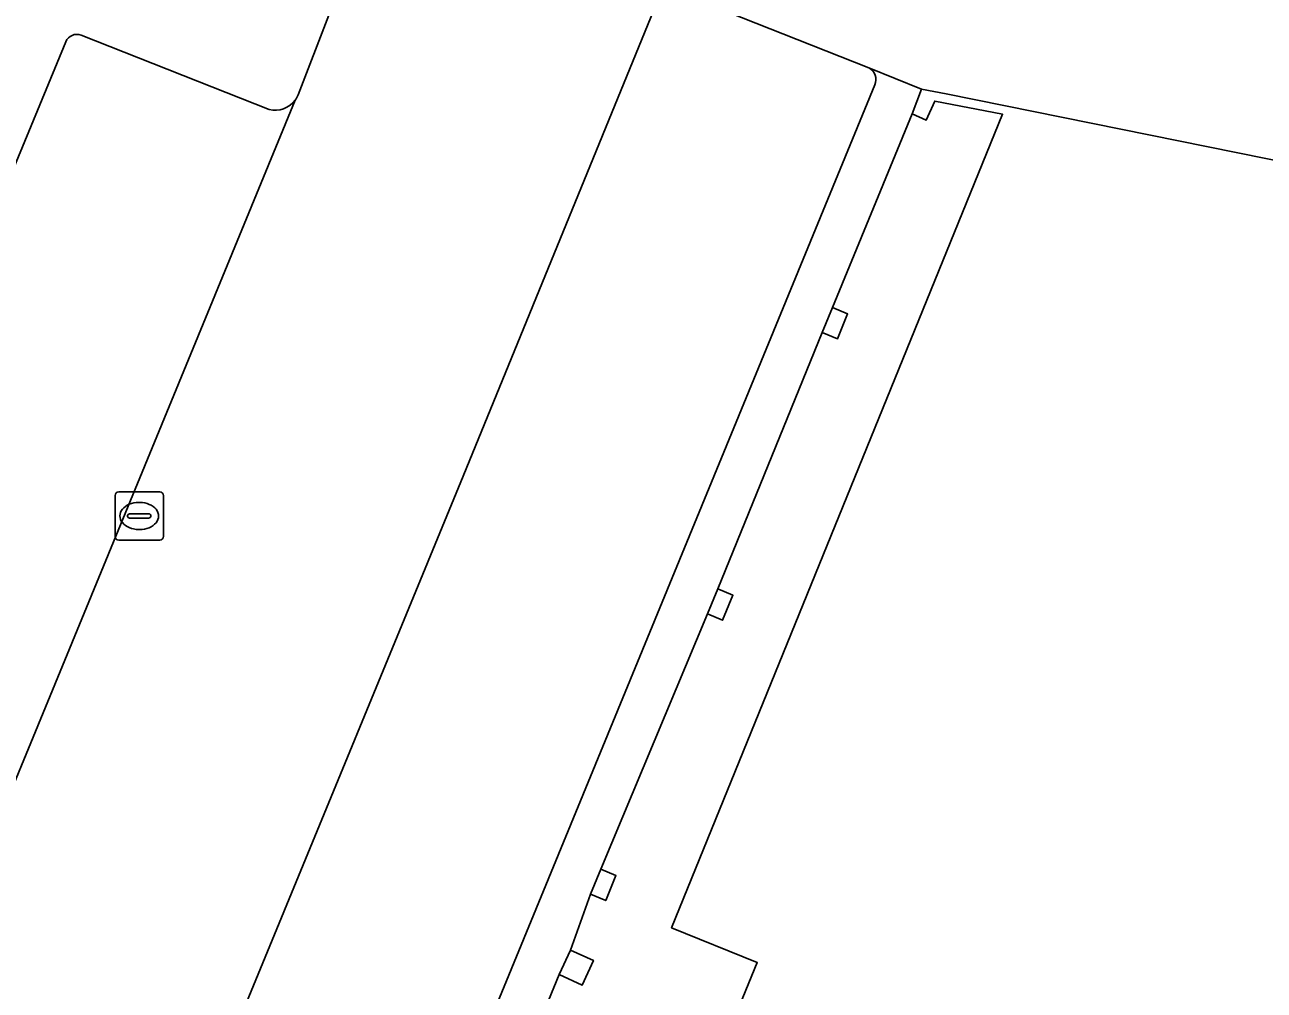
# Model space of a CAD drawing. Extents: x 160023 to 161302, y 384750 to 385707.
# Drawn here: x 160479.28 to 160504.96, y 384962.04 to 384982.05 of the extents above; entities that cross this region are included whole.
import ezdxf

# ---------------------------------------------------------------- set-up
doc = ezdxf.new("R2010")
doc.units = 0
for name, color, linetype in [('IMGEO_Erf', 7, 'Continuous'), ('IMGEO_Groenvoorziening', 7, 'Continuous'), ('IMGEO_Kolk', 7, 'Continuous'), ('IMGEO_Pand', 7, 'Continuous'), ('IMGEO_Parkeervlak_halfverhard', 7, 'Continuous'), ('IMGEO_Rijbaan_lokaal_open', 7, 'Continuous')]:
    doc.layers.add(name, color=color, linetype=linetype)

msp = doc.modelspace()

# ---------------------------------------------------------------- linework, layer by layer
at = {"layer": 'IMGEO_Erf'}
msp.add_lwpolyline([(160492.94, 384982.673), (160496.766, 384981.152), (160497.859, 384980.71), (160498.368, 384980.613), (160515.238, 384977.2), (160519.407, 384976.357), (160521.13, 384980.352), (160523.998, 384987.49), (160529.127, 385000)], dxfattribs=at)
at = {"layer": 'IMGEO_Groenvoorziening'}
for points in [[(160477.607, 384991.045), (160477.418, 384991.133), (160475.289, 384985.606), (160474.737, 384984.155), (160473.111, 384979.877), (160473.721, 384979.654), (160474.983, 384982.862), (160476.657, 384982.201), (160475.386, 384978.981), (160475.206, 384979.054), (160475.109, 384978.84), (160478.371, 384977.459), (160480.127, 384981.695)], [(160484.941, 384980.593), (160485.579, 384982.243)], [(160480.443, 384981.834), (160484.34, 384980.291)], [(160483.155, 384939.562), (160481.3, 384940.31), (160490.354, 384962.366), (160490.589, 384962.875), (160490.999, 384964.031), (160491.213, 384964.548), (160493.422, 384969.838), (160493.636, 384970.356), (160495.801, 384975.668), (160496.015, 384976.186), (160497.665, 384980.204), (160497.859, 384980.71), (160496.766, 384981.152)], [(160496.891, 384980.8), (160479.633, 384938.818)]]:
    msp.add_lwpolyline(points, dxfattribs=at)
for centre, radius, start, end in [((160480.359, 384981.597), 0.251, 70.3949, 157.0919), ((160496.655, 384980.915), 0.262, 334.0882, 65.0131), ((160484.514, 384980.761), 0.458, 323.2957, 338.5034), ((160484.467, 384980.788), 0.513, 255.6777, 324.0846)]:
    msp.add_arc(centre, radius, start, end, dxfattribs=at)
at = {"layer": 'IMGEO_Kolk'}
for p, q in [((160481.223, 384972.368), (160482.075, 384972.368)), ((160481.148, 384971.442), (160481.148, 384972.294)), ((160481.636, 384972.148), (160481.661, 384972.148)), ((160482.149, 384972.294), (160482.149, 384971.442)), ((160481.407, 384971.862), (160481.407, 384971.874)), ((160481.845, 384971.825), (160481.447, 384971.825)), ((160481.45, 384971.911), (160481.848, 384971.911)), ((160481.891, 384971.874), (160481.891, 384971.862)), ((160481.659, 384971.588), (160481.634, 384971.588)), ((160482.075, 384971.368), (160481.223, 384971.368))]:
    msp.add_line(p, q, dxfattribs=at)
for points in [[(160481.223, 384972.368), (160482.075, 384972.368)], [(160481.148, 384971.442), (160481.148, 384972.294)], [(160482.149, 384972.294), (160482.149, 384971.442)], [(160482.075, 384971.368), (160481.223, 384971.368)]]:
    msp.add_lwpolyline(points, dxfattribs=at)
for centre, radius, start, end in [((160481.225, 384972.292), 0.0765, 91.552, 178.448), ((160481.225, 384972.292), 0.0765, 91.552, 178.448), ((160482.073, 384972.292), 0.0765, 1.552, 88.448), ((160482.073, 384972.292), 0.0765, 1.552, 88.448), ((160481.447, 384971.871), 0.0403, 85.8775, 175.7526), ((160481.444, 384971.861), 0.0366, 178.938, 274.7102), ((160481.848, 384971.868), 0.043, 264.8664, 352.4533), ((160481.852, 384971.873), 0.0386, 1.7309, 96.639), ((160481.225, 384971.444), 0.0765, 181.552, 268.448), ((160481.225, 384971.444), 0.0765, 181.552, 268.448), ((160482.073, 384971.444), 0.0765, 271.552, 358.448), ((160482.073, 384971.444), 0.0765, 271.552, 358.448)]:
    msp.add_arc(centre, radius, start, end, dxfattribs=at)
for centre, major_axis, ratio, start_param, end_param in [((160481.635, 384971.868), (-0.387, 0.002), 0.722429, 4.712389, 7.853982), ((160481.66, 384971.868), (-0.39, 0.002), 0.717154, 1.570796, 4.712389)]:
    msp.add_ellipse(centre, major_axis=major_axis, ratio=ratio, start_param=start_param, end_param=end_param, dxfattribs=at)
at = {"layer": 'IMGEO_Pand'}
msp.add_lwpolyline([(160515.238, 384977.2), (160498.368, 384980.613), (160497.859, 384980.71), (160497.665, 384980.204), (160497.958, 384980.073), (160498.134, 384980.465), (160499.54, 384980.191), (160492.68, 384963.335), (160494.455, 384962.613), (160481.188, 384930.237), (160447.942, 384943.367)], dxfattribs=at)
for points in [[(160496.015, 384976.186), (160495.801, 384975.668), (160496.117, 384975.538), (160496.329, 384976.056)], [(160493.636, 384970.356), (160493.422, 384969.838), (160493.738, 384969.708), (160493.95, 384970.226)], [(160491.213, 384964.548), (160490.999, 384964.031), (160491.315, 384963.9), (160491.528, 384964.418)], [(160490.589, 384962.875), (160490.354, 384962.366), (160490.829, 384962.147), (160491.062, 384962.658)]]:
    msp.add_lwpolyline(points, close=True, dxfattribs=at)
at = {"layer": 'IMGEO_Parkeervlak_halfverhard'}
for points in [[(160492.695, 384983.287), (160488.363, 384972.693), (160475.031, 384940.325)], [(160496.766, 384981.152), (160492.94, 384982.673)], [(160484.34, 384980.291), (160480.443, 384981.834)], [(160480.127, 384981.695), (160478.371, 384977.459), (160477.802, 384976.086), (160474.521, 384968.175), (160465.92, 384947.273)], [(160479.633, 384938.818), (160496.891, 384980.8)], [(160470.204, 384944.814), (160473.468, 384952.761), (160484.882, 384980.487)]]:
    msp.add_lwpolyline(points, dxfattribs=at)
for centre, radius, start, end in [((160480.359, 384981.597), 0.251, 70.3949, 157.0919), ((160496.655, 384980.915), 0.262, 334.0882, 65.0131), ((160484.467, 384980.788), 0.513, 255.6777, 324.0846)]:
    msp.add_arc(centre, radius, start, end, dxfattribs=at)
at = {"layer": 'IMGEO_Rijbaan_lokaal_open'}
for points in [[(160494.047, 384985.464), (160493.141, 384986.719), (160491.056, 384986.204), (160490.401, 384987.539), (160487.589, 384987.064), (160485.579, 384982.243), (160484.941, 384980.593)], [(160475.031, 384940.325), (160488.363, 384972.693), (160492.695, 384983.287), (160493.437, 384985.19)], [(160484.882, 384980.487), (160473.468, 384952.761), (160470.204, 384944.814), (160469.89, 384943.998)], [(160481.188, 384930.237), (160494.455, 384962.613), (160492.68, 384963.335), (160499.54, 384980.191), (160498.134, 384980.465), (160497.958, 384980.073), (160497.665, 384980.204), (160496.015, 384976.186), (160496.329, 384976.056), (160496.117, 384975.538), (160495.801, 384975.668), (160493.636, 384970.356), (160493.95, 384970.226), (160493.738, 384969.708), (160493.422, 384969.838), (160491.213, 384964.548), (160491.528, 384964.418), (160491.315, 384963.9), (160490.999, 384964.031), (160490.589, 384962.875), (160491.062, 384962.658), (160490.829, 384962.147), (160490.354, 384962.366), (160481.3, 384940.31)]]:
    msp.add_lwpolyline(points, dxfattribs=at)
msp.add_arc((160484.514, 384980.761), 0.458, 323.2957, 338.5034, dxfattribs=at)

doc.saveas('drawing.dxf')
